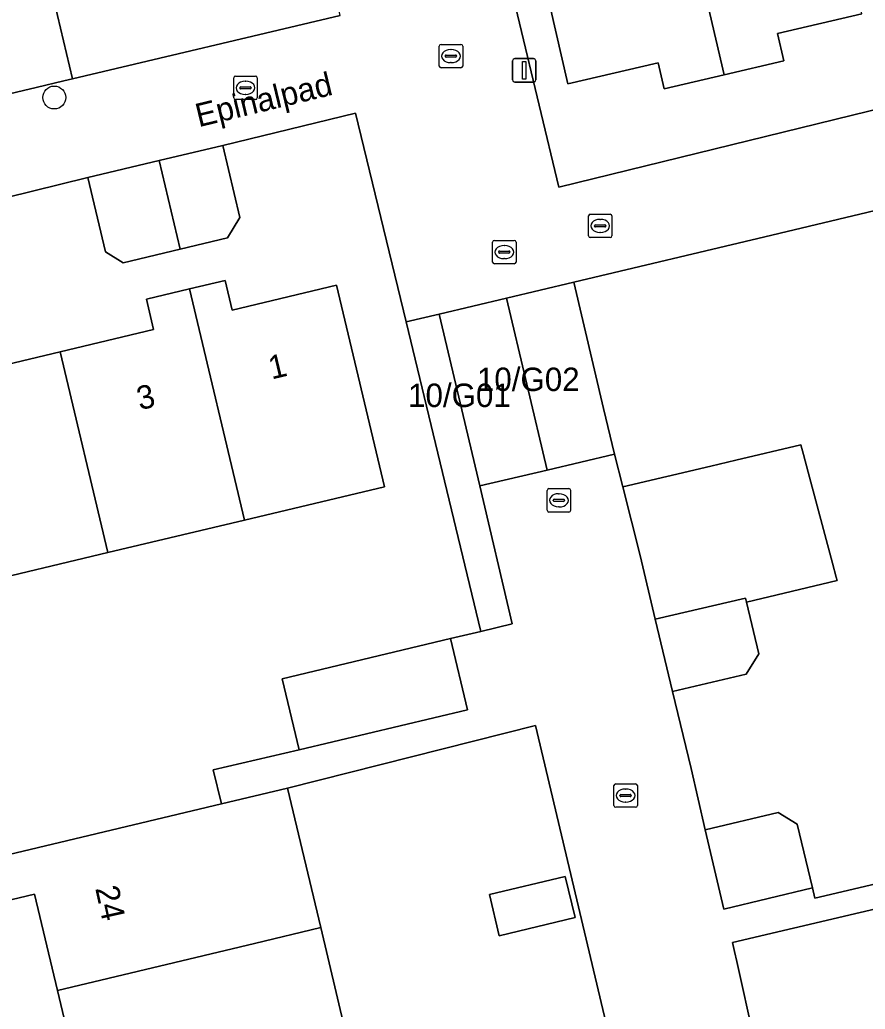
# Model space of a CAD drawing. Extents: x 158455 to 159797, y 387218 to 388672.
# Drawn here: x 159252.49 to 159288.61, y 388446.06 to 388488.3 of the extents above; entities that cross this region are included whole.
import ezdxf

# ---------------------------------------------------------------- set-up
doc = ezdxf.new("R2010")
doc.units = 0
for name, color, linetype in [('IMGEO_Boom', 7, 'Continuous'), ('IMGEO_Erf', 7, 'Continuous'), ('IMGEO_Kolk', 7, 'Continuous'), ('IMGEO_Lichtmast', 7, 'Continuous'), ('IMGEO_Muur', 7, 'Continuous'), ('IMGEO_Openbare_ruimte_label', 7, 'Continuous'), ('IMGEO_Pand', 7, 'Continuous'), ('IMGEO_Pand_nummerreeks', 7, 'Continuous'), ('IMGEO_Rijbaan_lokaal_open', 7, 'Continuous'), ('IMGEO_Rioolput', 7, 'Continuous'), ('IMGEO_Voetpad_open', 7, 'Continuous')]:
    doc.layers.add(name, color=color, linetype=linetype)

msp = doc.modelspace()

# ---------------------------------------------------------------- linework, layer by layer
at = {"layer": 'IMGEO_Boom'}
msp.add_circle((159253.967, 388484.984), 0.489, dxfattribs=at)
at = {"layer": 'IMGEO_Erf'}
for points in [[(159297.281, 388514.397), (159293.846, 388513.586), (159294.567, 388510.604), (159290.123, 388509.53), (159285.93, 388508.516), (159285.21, 388511.498), (159277.242, 388509.652), (159278.024, 388506.417), (159278.806, 388503.18), (159271.209, 388501.344), (159271.173, 388501.492), (159270.66, 388501.369), (159270.991, 388500), (159272.995, 388491.674), (159275.525, 388481.159), (159303.511, 388488.022), (159303.283, 388488.98)], [(159275.794, 388451.728), (159276.212, 388449.977), (159272.976, 388449.204), (159272.558, 388450.955)]]:
    msp.add_lwpolyline(points, close=True, dxfattribs=at)
for points in [[(159252.958, 388493.362), (159254.751, 388485.782), (159266.177, 388488.489)], [(159288.461, 388488.56), (159284.862, 388487.723), (159285.135, 388486.548), (159282.577, 388485.954), (159280.02, 388485.36), (159279.763, 388486.467), (159275.908, 388485.571), (159275.131, 388488.912)], [(159251.375, 388452.508), (159261.109, 388454.826), (159260.752, 388456.278), (159264.43, 388457.131), (159263.706, 388460.173), (159270.896, 388461.885), (159272.185, 388462.195), (159268.992, 388475.401), (159266.837, 388484.315), (159261.166, 388482.938), (159261.898, 388479.855), (159261.368, 388478.993), (159259.347, 388478.512), (159256.91, 388477.933), (159256.15, 388478.401), (159255.398, 388481.567), (159249.568, 388480.139)], [(159290.578, 388480.534), (159284.323, 388479.043), (159276.159, 388477.096), (159277.434, 388471.707), (159277.894, 388469.761), (159278.25, 388468.362), (159282.012, 388469.251), (159283.084, 388469.504), (159285.858, 388470.159), (159285.967, 388469.75), (159286.168, 388468.996), (159287.209, 388465.099), (159287.366, 388464.509), (159287.406, 388464.36), (159283.534, 388463.446), (159284.056, 388461.239), (159283.521, 388460.373), (159280.369, 388459.628), (159281.169, 388456.339), (159281.777, 388453.718), (159284.895, 388454.456), (159285.693, 388453.964), (159286.35, 388451.245), (159286.458, 388450.799), (159312.057, 388456.823)], [(159249.984, 388473.12), (159254.221, 388474.127), (159258.212, 388475.076), (159257.903, 388476.379), (159259.75, 388476.818), (159261.269, 388477.179), (159261.57, 388475.91), (159266.027, 388476.97), (159268.072, 388468.367), (159262.096, 388466.946), (159256.258, 388465.559), (159250.421, 388464.171)], [(159280.603, 388432.554), (159274.53, 388458.169), (159263.93, 388455.498), (159265.347, 388449.547), (159266.725, 388443.759)], [(159319.342, 388426.173), (159312.537, 388455.01), (159312.326, 388455.808), (159282.939, 388448.912), (159283.024, 388448.532), (159283.122, 388448.098), (159283.856, 388444.824)], [(159250.778, 388430.68), (159253.95, 388431.435), (159254.661, 388430.998), (159255.154, 388428.926), (159256.996, 388429.364), (159256.65, 388430.818), (159257.891, 388431.114), (159256.894, 388435.302), (159255.93, 388439.348), (159254.667, 388439.048), (159254.253, 388440.789), (159253.844, 388442.506), (159255.068, 388442.797), (159254.099, 388446.869), (159253.121, 388450.978), (159251.814, 388450.667)]]:
    msp.add_lwpolyline(points, dxfattribs=at)
at = {"layer": 'IMGEO_Kolk'}
for p, q in [((159261.635, 388484.97), (159261.635, 388485.822)), ((159261.71, 388485.896), (159262.562, 388485.896)), ((159262.636, 388485.822), (159262.636, 388484.97)), ((159261.894, 388485.39), (159261.894, 388485.402)), ((159262.332, 388485.353), (159261.934, 388485.353)), ((159261.937, 388485.439), (159262.335, 388485.439)), ((159262.123, 388485.676), (159262.148, 388485.676)), ((159262.378, 388485.402), (159262.378, 388485.39)), ((159262.562, 388484.896), (159261.71, 388484.896)), ((159262.146, 388485.116), (159262.121, 388485.116)), ((159276.787, 388479.076), (159276.787, 388479.928)), ((159276.862, 388480.002), (159277.714, 388480.002)), ((159277.275, 388479.782), (159277.3, 388479.782)), ((159277.788, 388479.928), (159277.788, 388479.076)), ((159277.046, 388479.496), (159277.046, 388479.508)), ((159277.484, 388479.459), (159277.086, 388479.459)), ((159277.089, 388479.545), (159277.487, 388479.545)), ((159277.53, 388479.508), (159277.53, 388479.496)), ((159277.714, 388479.002), (159276.862, 388479.002)), ((159277.298, 388479.222), (159277.273, 388479.222)), ((159277.873, 388454.758), (159277.873, 388455.61)), ((159277.948, 388455.684), (159278.8, 388455.684)), ((159278.361, 388455.464), (159278.386, 388455.464)), ((159278.874, 388455.61), (159278.874, 388454.758)), ((159278.132, 388455.178), (159278.132, 388455.19)), ((159278.57, 388455.141), (159278.172, 388455.141)), ((159278.175, 388455.227), (159278.573, 388455.227)), ((159278.384, 388454.904), (159278.359, 388454.904)), ((159278.616, 388455.19), (159278.616, 388455.178)), ((159278.8, 388454.684), (159277.948, 388454.684))]:
    msp.add_line(p, q, dxfattribs=at)
for points in [[(159261.635, 388484.97), (159261.635, 388485.822)], [(159261.71, 388485.896), (159262.562, 388485.896)], [(159262.636, 388485.822), (159262.636, 388484.97)], [(159262.562, 388484.896), (159261.71, 388484.896)], [(159276.787, 388479.076), (159276.787, 388479.928)], [(159276.862, 388480.002), (159277.714, 388480.002)], [(159277.788, 388479.928), (159277.788, 388479.076)], [(159277.714, 388479.002), (159276.862, 388479.002)], [(159277.873, 388454.758), (159277.873, 388455.61)], [(159277.948, 388455.684), (159278.8, 388455.684)], [(159278.874, 388455.61), (159278.874, 388454.758)], [(159278.8, 388454.684), (159277.948, 388454.684)]]:
    msp.add_lwpolyline(points, dxfattribs=at)
for centre, radius, start, end in [((159261.712, 388485.82), 0.0765, 91.552, 178.448), ((159261.712, 388485.82), 0.0765, 91.552, 178.448), ((159262.56, 388485.82), 0.0765, 1.552, 88.448), ((159262.56, 388485.82), 0.0765, 1.552, 88.448), ((159261.934, 388485.399), 0.0403, 85.8775, 175.7526), ((159261.931, 388485.389), 0.0366, 178.938, 274.7102), ((159262.335, 388485.396), 0.043, 264.8664, 352.4533), ((159262.339, 388485.401), 0.0386, 1.7309, 96.639), ((159261.712, 388484.972), 0.0765, 181.552, 268.448), ((159261.712, 388484.972), 0.0765, 181.552, 268.448), ((159262.56, 388484.972), 0.0765, 271.552, 358.448), ((159262.56, 388484.972), 0.0765, 271.552, 358.448), ((159276.864, 388479.926), 0.0765, 91.552, 178.448), ((159276.864, 388479.926), 0.0765, 91.552, 178.448), ((159277.712, 388479.926), 0.0765, 1.552, 88.448), ((159277.712, 388479.926), 0.0765, 1.552, 88.448), ((159277.086, 388479.505), 0.0403, 85.8775, 175.7526), ((159277.083, 388479.495), 0.0366, 178.938, 274.7102), ((159277.487, 388479.502), 0.043, 264.8664, 352.4533), ((159277.491, 388479.507), 0.0386, 1.7309, 96.639), ((159276.864, 388479.078), 0.0765, 181.552, 268.448), ((159276.864, 388479.078), 0.0765, 181.552, 268.448), ((159277.712, 388479.078), 0.0765, 271.552, 358.448), ((159277.712, 388479.078), 0.0765, 271.552, 358.448), ((159277.95, 388455.608), 0.0765, 91.552, 178.448), ((159277.95, 388455.608), 0.0765, 91.552, 178.448), ((159278.798, 388455.608), 0.0765, 1.552, 88.448), ((159278.798, 388455.608), 0.0765, 1.552, 88.448), ((159278.172, 388455.187), 0.0403, 85.8775, 175.7526), ((159278.169, 388455.177), 0.0366, 178.938, 274.7102), ((159278.573, 388455.184), 0.043, 264.8664, 352.4533), ((159278.577, 388455.189), 0.0386, 1.7309, 96.639), ((159277.95, 388454.76), 0.0765, 181.552, 268.448), ((159277.95, 388454.76), 0.0765, 181.552, 268.448), ((159278.798, 388454.76), 0.0765, 271.552, 358.448), ((159278.798, 388454.76), 0.0765, 271.552, 358.448)]:
    msp.add_arc(centre, radius, start, end, dxfattribs=at)
for centre, major_axis, ratio, start_param, end_param in [((159262.122, 388485.396), (-0.387, 0.002), 0.722429, 4.712389, 7.853982), ((159262.147, 388485.396), (-0.39, 0.002), 0.717154, 1.570796, 4.712389), ((159277.274, 388479.502), (-0.387, 0.002), 0.722429, 4.712389, 7.853982), ((159277.299, 388479.502), (-0.39, 0.002), 0.717154, 1.570796, 4.712389), ((159278.36, 388455.184), (-0.387, 0.002), 0.722429, 4.712389, 7.853982), ((159278.385, 388455.184), (-0.39, 0.002), 0.717154, 1.570796, 4.712389)]:
    msp.add_ellipse(centre, major_axis=major_axis, ratio=ratio, start_param=start_param, end_param=end_param, dxfattribs=at)
at = {"layer": 'IMGEO_Lichtmast'}
for p, q in [((159273.544, 388485.743), (159273.544, 388486.543)), ((159273.544, 388486.543), (159273.544, 388485.743)), ((159273.644, 388486.643), (159274.434, 388486.643)), ((159274.434, 388486.643), (159273.644, 388486.643)), ((159274.534, 388486.543), (159274.534, 388485.743)), ((159274.534, 388485.743), (159274.534, 388486.543)), ((159274.434, 388485.643), (159273.644, 388485.643)), ((159273.644, 388485.643), (159274.434, 388485.643))]:
    msp.add_line(p, q, dxfattribs=at)
msp.add_lwpolyline([(159273.964, 388486.518), (159274.114, 388486.518), (159274.114, 388485.768), (159273.964, 388485.768), (159273.964, 388486.518)], dxfattribs=at)
for centre, start, end in [((159273.644, 388486.543), 90, 180), ((159273.644, 388486.543), 90, 180), ((159274.434, 388486.543), 0, 90), ((159274.434, 388486.543), 360, 90), ((159273.644, 388485.743), 180, 270), ((159273.644, 388485.743), 180, 270), ((159274.434, 388485.743), 270, 0), ((159274.434, 388485.743), 270, 0)]:
    msp.add_arc(centre, 0.1, start, end, dxfattribs=at)
at = {"layer": 'IMGEO_Muur'}
for points in [[(159254.751, 388485.782), (159266.177, 388488.489), (159265.811, 388490.006)], [(159284.323, 388479.043), (159290.578, 388480.534)], [(159263.93, 388455.498), (159274.53, 388458.169)]]:
    msp.add_lwpolyline(points, dxfattribs=at)
at = {"layer": 'IMGEO_Pand'}
for points in [[(159282.577, 388485.954), (159285.135, 388486.548), (159284.862, 388487.723), (159288.461, 388488.56), (159286.511, 388496.965), (159280.35, 388495.533)], [(159282.577, 388485.954), (159280.35, 388495.533), (159273.447, 388493.929), (159274.639, 388488.798), (159275.131, 388488.912), (159275.908, 388485.571), (159279.763, 388486.467), (159280.02, 388485.36)], [(159252.958, 388493.362), (159249.068, 388492.413), (159239.515, 388490.149), (159240.1, 388487.68), (159241.428, 388487.995), (159242.341, 388484.148), (159244.239, 388484.598), (159244.532, 388483.362), (159253.199, 388485.414), (159254.371, 388485.692), (159254.751, 388485.782)], [(159258.448, 388482.292), (159259.347, 388478.512), (159261.368, 388478.993), (159261.898, 388479.855), (159261.166, 388482.938)], [(159258.448, 388482.292), (159255.398, 388481.567), (159256.15, 388478.401), (159256.91, 388477.933), (159259.347, 388478.512)], [(159254.221, 388474.127), (159256.258, 388465.559), (159262.096, 388466.946), (159259.75, 388476.818), (159257.903, 388476.379), (159258.212, 388475.076)], [(159259.75, 388476.818), (159262.096, 388466.946), (159268.072, 388468.367), (159266.027, 388476.97), (159261.57, 388475.91), (159261.269, 388477.179)], [(159276.159, 388477.096), (159273.282, 388476.415), (159275.016, 388469.08), (159277.894, 388469.761), (159277.434, 388471.707)], [(159273.282, 388476.415), (159270.405, 388475.735), (159272.14, 388468.4), (159275.016, 388469.08)], [(159254.221, 388474.127), (159249.984, 388473.12), (159249.704, 388474.3), (159248.103, 388473.92), (159250.421, 388464.171), (159256.258, 388465.559)], [(159283.084, 388469.504), (159282.012, 388469.251), (159278.25, 388468.362), (159278.995, 388465.435), (159279.638, 388462.718), (159283.495, 388463.612), (159283.534, 388463.446), (159287.406, 388464.36), (159287.366, 388464.509), (159287.209, 388465.099), (159286.168, 388468.996), (159285.967, 388469.75), (159285.858, 388470.159)], [(159283.534, 388463.446), (159283.495, 388463.612), (159279.638, 388462.718), (159280.369, 388459.628), (159283.521, 388460.373), (159284.056, 388461.239)], [(159270.896, 388461.885), (159263.706, 388460.173), (159264.43, 388457.131), (159271.621, 388458.843)], [(159254.099, 388446.869), (159262.526, 388448.876), (159265.347, 388449.547), (159263.93, 388455.498), (159261.109, 388454.826), (159251.375, 388452.508), (159249.436, 388452.046), (159249.467, 388451.916), (159245.951, 388451.078), (159246.639, 388448.193), (159249.58, 388448.893), (159250.078, 388449.742), (159251.814, 388450.667), (159253.121, 388450.978)], [(159285.693, 388453.964), (159284.895, 388454.456), (159281.777, 388453.718), (159282.564, 388450.329), (159286.35, 388451.245)], [(159275.794, 388451.728), (159272.558, 388450.955), (159272.976, 388449.204), (159276.212, 388449.977)], [(159265.347, 388449.547), (159262.526, 388448.876), (159254.099, 388446.869), (159255.068, 388442.797), (159253.844, 388442.506), (159254.253, 388440.789), (159263.904, 388443.087), (159266.725, 388443.759)]]:
    msp.add_lwpolyline(points, close=True, dxfattribs=at)
at = {"layer": 'IMGEO_Rijbaan_lokaal_open'}
for points in [[(159312.057, 388456.823), (159286.458, 388450.799), (159286.35, 388451.245), (159282.564, 388450.329), (159281.777, 388453.718), (159281.169, 388456.339), (159280.369, 388459.628), (159279.638, 388462.718), (159278.995, 388465.435), (159278.25, 388468.362), (159277.894, 388469.761), (159275.016, 388469.08), (159272.14, 388468.4), (159273.531, 388462.519), (159272.185, 388462.195), (159270.896, 388461.885), (159271.621, 388458.843), (159264.43, 388457.131), (159260.752, 388456.278), (159261.109, 388454.826), (159263.93, 388455.498), (159274.53, 388458.169), (159280.603, 388432.554)], [(159283.856, 388444.824), (159283.122, 388448.098), (159283.024, 388448.532), (159282.939, 388448.912), (159312.326, 388455.808)]]:
    msp.add_lwpolyline(points, dxfattribs=at)
at = {"layer": 'IMGEO_Rioolput'}
for p, q in [((159270.412, 388486.327), (159270.412, 388487.179)), ((159270.487, 388487.253), (159271.339, 388487.253)), ((159270.9, 388487.033), (159270.925, 388487.033)), ((159271.413, 388487.179), (159271.413, 388486.327)), ((159270.671, 388486.747), (159270.671, 388486.759)), ((159271.109, 388486.71), (159270.711, 388486.71)), ((159270.714, 388486.796), (159271.112, 388486.796)), ((159271.155, 388486.759), (159271.155, 388486.747)), ((159271.339, 388486.253), (159270.487, 388486.253)), ((159270.923, 388486.473), (159270.898, 388486.473)), ((159272.691, 388477.959), (159272.691, 388478.811)), ((159272.766, 388478.885), (159273.618, 388478.885)), ((159273.179, 388478.665), (159273.204, 388478.665)), ((159273.692, 388478.811), (159273.692, 388477.959)), ((159272.95, 388478.379), (159272.95, 388478.391)), ((159273.388, 388478.342), (159272.99, 388478.342)), ((159272.993, 388478.428), (159273.391, 388478.428)), ((159273.202, 388478.105), (159273.177, 388478.105)), ((159273.434, 388478.391), (159273.434, 388478.379)), ((159273.618, 388477.885), (159272.766, 388477.885)), ((159275.024, 388467.362), (159275.024, 388468.214)), ((159275.099, 388468.288), (159275.951, 388468.288)), ((159275.512, 388468.068), (159275.537, 388468.068)), ((159276.025, 388468.214), (159276.025, 388467.362)), ((159275.283, 388467.782), (159275.283, 388467.794)), ((159275.721, 388467.745), (159275.323, 388467.745)), ((159275.326, 388467.831), (159275.724, 388467.831)), ((159275.767, 388467.794), (159275.767, 388467.782)), ((159275.951, 388467.288), (159275.099, 388467.288)), ((159275.535, 388467.508), (159275.51, 388467.508))]:
    msp.add_line(p, q, dxfattribs=at)
for points in [[(159270.412, 388486.327), (159270.412, 388487.179)], [(159270.487, 388487.253), (159271.339, 388487.253)], [(159271.413, 388487.179), (159271.413, 388486.327)], [(159271.339, 388486.253), (159270.487, 388486.253)], [(159272.691, 388477.959), (159272.691, 388478.811)], [(159272.766, 388478.885), (159273.618, 388478.885)], [(159273.692, 388478.811), (159273.692, 388477.959)], [(159273.618, 388477.885), (159272.766, 388477.885)], [(159275.024, 388467.362), (159275.024, 388468.214)], [(159275.099, 388468.288), (159275.951, 388468.288)], [(159276.025, 388468.214), (159276.025, 388467.362)], [(159275.951, 388467.288), (159275.099, 388467.288)]]:
    msp.add_lwpolyline(points, dxfattribs=at)
for centre, radius, start, end in [((159270.489, 388487.177), 0.0765, 91.552, 178.448), ((159270.489, 388487.177), 0.0765, 91.552, 178.448), ((159271.337, 388487.177), 0.0765, 1.552, 88.448), ((159271.337, 388487.177), 0.0765, 1.552, 88.448), ((159270.711, 388486.756), 0.0403, 85.8775, 175.7526), ((159270.708, 388486.746), 0.0366, 178.938, 274.7102), ((159271.112, 388486.753), 0.043, 264.8664, 352.4533), ((159271.116, 388486.758), 0.0386, 1.7309, 96.639), ((159270.489, 388486.329), 0.0765, 181.552, 268.448), ((159270.489, 388486.329), 0.0765, 181.552, 268.448), ((159271.337, 388486.329), 0.0765, 271.552, 358.448), ((159271.337, 388486.329), 0.0765, 271.552, 358.448), ((159272.768, 388478.809), 0.0765, 91.552, 178.448), ((159272.768, 388478.809), 0.0765, 91.552, 178.448), ((159273.616, 388478.809), 0.0765, 1.552, 88.448), ((159273.616, 388478.809), 0.0765, 1.552, 88.448), ((159272.99, 388478.388), 0.0403, 85.8775, 175.7526), ((159272.987, 388478.378), 0.0366, 178.938, 274.7102), ((159273.391, 388478.385), 0.043, 264.8664, 352.4533), ((159273.395, 388478.39), 0.0386, 1.7309, 96.639), ((159272.768, 388477.961), 0.0765, 181.552, 268.448), ((159272.768, 388477.961), 0.0765, 181.552, 268.448), ((159273.616, 388477.961), 0.0765, 271.552, 358.448), ((159273.616, 388477.961), 0.0765, 271.552, 358.448), ((159275.101, 388468.212), 0.0765, 91.552, 178.448), ((159275.101, 388468.212), 0.0765, 91.552, 178.448), ((159275.949, 388468.212), 0.0765, 1.552, 88.448), ((159275.949, 388468.212), 0.0765, 1.552, 88.448), ((159275.323, 388467.791), 0.0403, 85.8775, 175.7526), ((159275.32, 388467.781), 0.0366, 178.938, 274.7102), ((159275.724, 388467.788), 0.043, 264.8664, 352.4533), ((159275.728, 388467.793), 0.0386, 1.7309, 96.639), ((159275.101, 388467.364), 0.0765, 181.552, 268.448), ((159275.101, 388467.364), 0.0765, 181.552, 268.448), ((159275.949, 388467.364), 0.0765, 271.552, 358.448), ((159275.949, 388467.364), 0.0765, 271.552, 358.448)]:
    msp.add_arc(centre, radius, start, end, dxfattribs=at)
for centre, major_axis, ratio, start_param, end_param in [((159270.899, 388486.753), (-0.387, 0.002), 0.722429, 4.712389, 7.853982), ((159270.924, 388486.753), (-0.39, 0.002), 0.717154, 1.570796, 4.712389), ((159273.178, 388478.385), (-0.387, 0.002), 0.722429, 4.712389, 7.853982), ((159273.203, 388478.385), (-0.39, 0.002), 0.717154, 1.570796, 4.712389), ((159275.511, 388467.788), (-0.387, 0.002), 0.722429, 4.712389, 7.853982), ((159275.536, 388467.788), (-0.39, 0.002), 0.717154, 1.570796, 4.712389)]:
    msp.add_ellipse(centre, major_axis=major_axis, ratio=ratio, start_param=start_param, end_param=end_param, dxfattribs=at)
at = {"layer": 'IMGEO_Voetpad_open'}
for points in [[(159303.283, 388488.98), (159303.511, 388488.022), (159275.525, 388481.159), (159272.995, 388491.674)], [(159249.568, 388480.139), (159255.398, 388481.567), (159258.448, 388482.292), (159261.166, 388482.938), (159266.837, 388484.315), (159268.992, 388475.401), (159270.405, 388475.735), (159273.282, 388476.415), (159276.159, 388477.096), (159284.323, 388479.043), (159290.578, 388480.534), (159294.398, 388481.438), (159299.645, 388482.724), (159299.998, 388482.811), (159300.815, 388483.011), (159305.44, 388484.145), (159305.76, 388482.819), (159306.953, 388483.103), (159305.43, 388489.492)], [(159266.177, 388488.489), (159254.751, 388485.782), (159254.371, 388485.692), (159253.199, 388485.414), (159244.532, 388483.362)]]:
    msp.add_lwpolyline(points, dxfattribs=at)
msp.add_lwpolyline([(159268.992, 388475.401), (159272.185, 388462.195), (159273.531, 388462.519), (159272.14, 388468.4), (159270.405, 388475.735)], close=True, dxfattribs=at)

# ---------------------------------------------------------------- texts
at = {"layer": 'IMGEO_Openbare_ruimte_label'}
msp.add_text('Epinalpad', height=1, rotation=13.5916, dxfattribs=at).set_placement((159260.137, 388483.713))
at = {"layer": 'IMGEO_Pand_nummerreeks'}
for s, rotation, p in [('1', 13.2947, (159263.25, 388472.944)), ('3', 13.2947, (159257.621, 388471.632)), ('24', 282.4935, (159255.714, 388451.226))]:
    msp.add_text(s, height=1, rotation=rotation, dxfattribs=at).set_placement(p)
for s, p in [('10/G02', (159272.022, 388472.454)), ('10/G01', (159269.082, 388471.771))]:
    msp.add_text(s, height=1, dxfattribs=at).set_placement(p)

doc.saveas('drawing.dxf')
